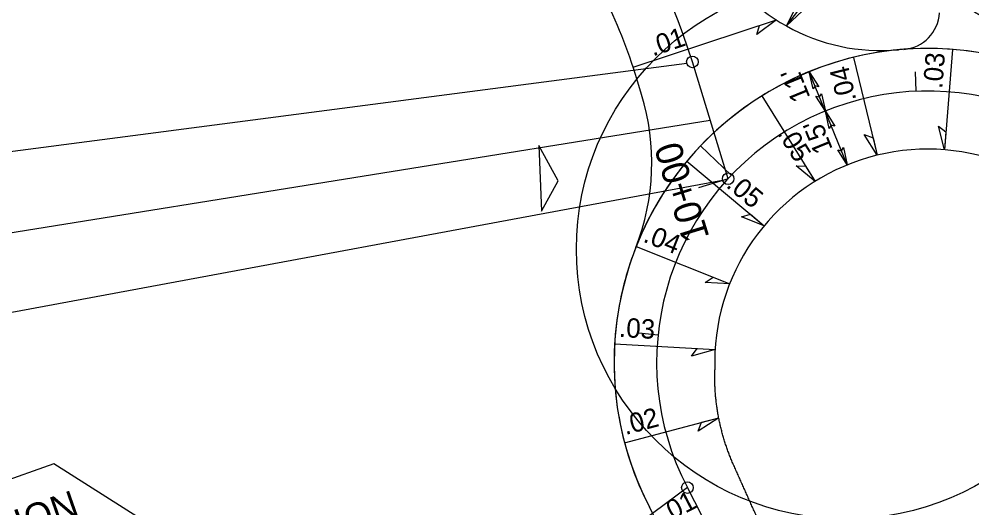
# Model space of a CAD drawing. Extents: x 472216 to 481979, y 489069 to 507339.
# Drawn here: x 475097.2 to 475343.4, y 501972.1 to 502098.3 of the extents above; entities that cross this region are included whole.
import ezdxf

# ---------------------------------------------------------------- set-up
doc = ezdxf.new("R2010")
doc.units = 0
for name, color, linetype in [('Old_Level_12', 7, 'Continuous'), ('Prop Drainage Structure Drop Inlet Grate 2 Narrow Slots and Sag Grates 840 24 CELL', 7, 'Continuous'), ('Prop Drainage Structure Drop Inlet Grate 2 Wide Slots and Sag Grates 840 22 Label', 7, 'Continuous'), ('Prop Drainage Structure Outlet Berm Ditch 850 10 CELL', 7, 'Continuous'), ('Prop Drainage Structure Pipe CSP 15in', 7, 'Continuous'), ('Prop Drainage Structure Pipe RCP 24in Class III Label', 7, 'Continuous'), ('Prop Earthen Structure Head Ditch', 7, 'Continuous'), ('Prop Erosion Embankment Toe Protection Label', 7, 'Continuous'), ('Sheet Block Revision CELL', 7, 'Continuous'), ('Sheet Clip Boundary CELL', 7, 'Continuous'), ('Sheet North Arrow Point CELL', 7, 'Continuous'), ('Sheet PE Seal Cell', 7, 'Continuous'), ('Sheet Plot Border Outside CELL', 7, 'Continuous'), ('Sheet Profile Grid Major CELL', 7, 'Continuous'), ('Sheet Profile Grid Minor CELL', 7, 'Continuous')]:
    doc.layers.add(name, color=color, linetype=linetype)

msp = doc.modelspace()

# ---------------------------------------------------------------- linework, layer by layer
at = {"layer": 'Old_Level_12'}
for p, q in [((475269.77, 502086.79), (475077.41, 502061.69)), ((475070.19, 502039.1), (475275.83, 502072.15)), ((475279.01, 502056.63), (475077.17, 502019.19)), ((475106.2, 501983.48), (474977.38, 501938.06)), ((475163.09, 501947.48), (475106.2, 501983.48)), ((475269.91, 501977.34), (475149.97, 501888.63))]:
    msp.add_line(p, q, dxfattribs=at)
for centre in [(475271.21, 502087.23), (475280.45, 502057.07), (475280.45, 502057.07), (475280.45, 502057.07), (475269.91, 501977.34)]:
    msp.add_circle(centre, 1.5, dxfattribs=at)
at = {"layer": 'Prop Drainage Structure Drop Inlet Grate 2 Narrow Slots and Sag Grates 840 24 CELL'}
for points in [[(475292.92, 502098.04), (475287.85, 502094.26), (475288.53, 502096.59)], [(475336.35, 502064.52), (475334.83, 502070.66), (475336.72, 502069.13)], [(475318.98, 502063.14), (475315.61, 502068.49), (475317.88, 502067.63)], [(475302.91, 502056.38), (475298.04, 502060.42), (475300.46, 502060.31)], [(475289.76, 502044.94), (475283.87, 502047.25), (475286.21, 502047.91)], [(475280.85, 502029.96), (475274.54, 502030.31), (475276.55, 502031.67)], [(475277.08, 502012.95), (475270.97, 502011.31), (475272.46, 502013.22)], [(475278, 501995.39), (475272.72, 501991.92), (475273.53, 501994.2)]]:
    msp.add_lwpolyline(points, close=True, dxfattribs=at)
at = {"layer": 'Prop Drainage Structure Drop Inlet Grate 2 Wide Slots and Sag Grates 840 22 Label'}
for p, q in [((475255.92, 502085.82), (475292.92, 502098.04)), ((475338.42, 502090.44), (475336.35, 502064.52)), ((475312.83, 502088.4), (475318.98, 502063.14)), ((475289.16, 502078.46), (475302.91, 502056.38)), ((475269.8, 502061.61), (475289.76, 502044.94)), ((475256.68, 502039.54), (475280.85, 502029.96)), ((475251.12, 502014.48), (475277.08, 502012.95)), ((475253.68, 501988.94), (475278, 501995.39))]:
    msp.add_line(p, q, dxfattribs=at)
at = {"layer": 'Prop Drainage Structure Outlet Berm Ditch 850 10 CELL'}
for points in [[(475299.66, 502100.38), (475295.5, 502096.49), (475298.12, 502101.59), (475298.48, 502100.42)], [(475302.38, 502080.24), (475301.4, 502084.7), (475303.85, 502080.82), (475302.89, 502081.05)], [(475304.57, 502078.98), (475305.56, 502074.52), (475303.11, 502078.41), (475304.06, 502078.17)], [(475306.54, 502070.06), (475305.56, 502074.52), (475308, 502070.63), (475307.05, 502070.86)], [(475310.24, 502065.09), (475311.22, 502060.63), (475308.77, 502064.52), (475309.73, 502064.28)]]:
    msp.add_lwpolyline(points, close=True, dxfattribs=at)
at = {"layer": 'Prop Drainage Structure Pipe RCP 24in Class III Label'}
for p, q in [((475258.1, 502078.8), (475256.87, 502082.83)), ((475270.33, 501952.74), (475260.15, 501972.25))]:
    msp.add_line(p, q, dxfattribs=at)
for centre, radius, start, end in [((475319.89, 502140.14), 50, 206.3225, 275.2932), ((475118.22, 502040.37), 145, 17.0299, 26.3225), ((475325.08, 502100.43), 10, 274.3471, 356.7853), ((475331.98, 502009.7), 81, 94.3471, 95.2932), ((475200.73, 502061.23), 60, 338.564, 17.0299), ((475331.98, 502009.7), 55, 34.8879, 182.0816), ((475331.98, 502009.7), 81, 158.3776, 171.1869), ((475331.98, 502009.7), 81, 171.1869, 207.5338)]:
    msp.add_arc(centre, radius, start, end, dxfattribs=at)
msp.add_spline([(475290.75, 501963.3), (475290.48, 501963.92), (475290.2, 501964.54), (475289.93, 501965.16), (475289.65, 501965.77), (475289.37, 501966.39), (475289.1, 501967.01), (475288.82, 501967.63), (475288.54, 501968.24), (475288.27, 501968.86), (475287.99, 501969.48), (475287.71, 501970.1), (475287.44, 501970.72), (475287.16, 501971.33), (475286.89, 501971.95), (475286.61, 501972.57), (475286.33, 501973.19), (475286.06, 501973.81), (475285.78, 501974.42), (475285.5, 501975.04), (475285.23, 501975.66), (475284.95, 501976.28), (475284.67, 501976.9), (475284.4, 501977.51), (475284.12, 501978.13), (475283.85, 501978.75), (475283.57, 501979.37), (475283.29, 501979.98), (475283.02, 501980.6), (475282.74, 501981.22), (475282.46, 501981.84), (475282.19, 501982.46), (475281.91, 501983.07), (475281.64, 501983.67), (475281.4, 501984.23), (475281.17, 501984.8), (475280.94, 501985.36), (475280.72, 501985.93), (475280.5, 501986.5), (475280.29, 501987.07), (475280.09, 501987.64), (475279.9, 501988.22), (475279.71, 501988.79), (475279.52, 501989.37), (475279.34, 501989.95), (475279.17, 501990.53), (475279.01, 501991.11), (475278.85, 501991.7), (475278.7, 501992.28), (475278.55, 501992.87), (475278.41, 501993.46), (475278.28, 501994.04), (475278.15, 501994.63), (475278.04, 501995.22), (475277.92, 501995.81), (475277.82, 501996.41), (475277.72, 501997), (475277.62, 501997.59), (475277.53, 501998.19), (475277.45, 501998.78), (475277.38, 501999.37), (475277.31, 501999.97), (475277.25, 502000.56), (475277.19, 502001.16), (475277.15, 502001.75), (475277.1, 502002.35), (475277.07, 502002.94), (475277.04, 502003.54), (475277.02, 502004.13), (475277, 502004.73), (475276.99, 502005.32), (475276.99, 502005.92), (475276.99, 502006.51), (475277.02, 502007.7)], degree=3, dxfattribs=at)
at = {"layer": 'Prop Earthen Structure Head Ditch'}
for p, q in [((475231.5, 502065.61), (475232.25, 502048.69)), ((475236.56, 502056.49), (475231.5, 502065.61)), ((475232.25, 502048.69), (475236.56, 502056.49))]:
    msp.add_line(p, q, dxfattribs=at)
at = {"layer": 'Prop Erosion Embankment Toe Protection Label'}
msp.add_arc((475331.98, 502009.7), 81, 71.4772, 158.564, dxfattribs=at)
at = {"layer": 'Sheet Block Revision CELL'}
for p, q in [((475295.51, 502096.49), (475301.11, 502103.86)), ((475311.22, 502060.63), (475301.4, 502084.7))]:
    msp.add_line(p, q, dxfattribs=at)
at = {"layer": 'Sheet Clip Boundary CELL'}
msp.add_line((475273.3, 502065.53), (475281.27, 502057.95), dxfattribs=at)
msp.add_arc((475331.98, 502009.7), 81, 34.8879, 207.5338, dxfattribs=at)
at = {"layer": 'Sheet North Arrow Point CELL'}
for p, q in [((475280.45, 502057.07), (475271.21, 502087.23)), ((475321.7, 501877.98), (475269.91, 501977.34))]:
    msp.add_line(p, q, dxfattribs=at)
for centre, radius, start, end in [((475118.22, 502040.37), 160, 17.0299, 99.3898), ((475331.98, 502009.7), 70, 34.8879, 207.5338)]:
    msp.add_arc(centre, radius, start, end, dxfattribs=at)
at = {"layer": 'Sheet PE Seal Cell'}
for p, q in [((475329.05, 502079.63), (475328.84, 502084.63)), ((475262.33, 502016.71), (475257.36, 502017.21))]:
    msp.add_line(p, q, dxfattribs=at)
at = {"layer": 'Sheet Plot Border Outside CELL'}
msp.add_circle((475310.9, 502038.88), 69.64, dxfattribs=at)
at = {"layer": 'Sheet Profile Grid Minor CELL'}
msp.add_line((475280.45, 502057.07), (475272.8, 502054.73), dxfattribs=at)
msp.add_line((475280.45, 502057.07), (475272.8, 502054.73), dxfattribs=at)

# ---------------------------------------------------------------- texts
at = {"layer": 'Old_Level_12'}
msp.add_text('BEGIN CONSTRUCTION', height=7, rotation=19.3241, dxfattribs=at).set_placement((475012.11, 501934.72))
at = {"layer": 'Prop Drainage Structure Drop Inlet Grate 2 Narrow Slots and Sag Grates 840 24 CELL'}
for s, rotation, p in [('.01', 18.269, (475261, 502088.62)), ('.03', 85.442, (475335.76, 502080.18)), ('.04', 103.6759, (475313.61, 502077.46)), ('.05', 301.9098, (475293.02, 502068.8)), ('.05', 320.1437, (475279.69, 502055.07)), ('.04', 338.3776, (475258.24, 502040.89)), ('.03', 356.6114, (475252.15, 502016.25)), ('.02', 14.8453, (475253.92, 501990.9)), ('.01', 27.5338, (475264.45, 501968.05))]:
    msp.add_text(s, height=5, rotation=rotation, dxfattribs=at).set_placement(p)
at = {"layer": 'Prop Drainage Structure Pipe CSP 15in'}
for s, p in [("11'", (475301.75, 502078.08)), ("15'", (475307.54, 502064.75))]:
    msp.add_text(s, height=5, rotation=112.178, dxfattribs=at).set_placement(p)
at = {"layer": 'Sheet Profile Grid Major CELL'}
msp.add_text('10+00', height=7, rotation=107.0299, dxfattribs=at).set_placement((475275.65, 502042))

doc.saveas('drawing.dxf')
